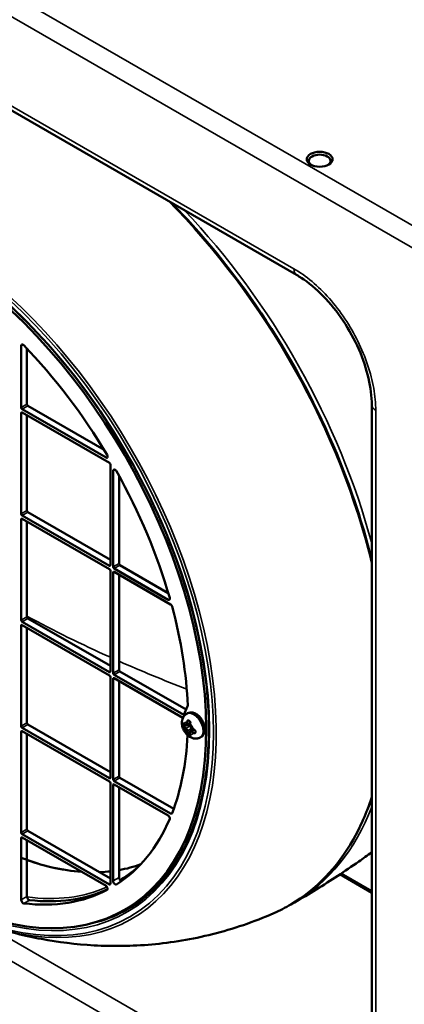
# Model space of a CAD drawing. Header units: millimetres. Extents: x 50 to 3176, y 50 to 2109.
# Tile 733 of 817: x 1836 to 1893, y 1666 to 1810. Entities that reach past the tile are written whole.
import ezdxf

# ---------------------------------------------------------------- set-up
doc = ezdxf.new("R2010")
doc.units = ezdxf.units.MM
doc.header["$LTSCALE"] = 10
doc.layers.add('Visible (ISO)', color=7, linetype='Continuous', lineweight=50)
doc.layers.add('Visible Narrow (ISO)', color=7, linetype='Continuous', lineweight=35)

msp = doc.modelspace()

# ---------------------------------------------------------------- linework, layer by layer
at = {"layer": 'Visible (ISO)'}
for p, q in [((1790.0528, 1822.8895), (1876.9445, 1772.7226)), ((1836.5352, 1753.2498), (1836.5352, 1762.3201)), ((1837.3837, 1753.7397), (1837.3837, 1761.918)), ((1887.9581, 1753.6466), (1887.9581, 1655.7622)), ((1836.5352, 1737.6547), (1836.5352, 1752.4333)), ((1848.9802, 1745.9013), (1836.6766, 1753.0048)), ((1836.6766, 1752.5149), (1849.4752, 1745.1256)), ((1848.7008, 1747.0425), (1837.5251, 1753.4947)), ((1837.3837, 1738.1446), (1837.3837, 1752.1067)), ((1849.6166, 1744.8807), (1849.6166, 1730.1021)), ((1850.0409, 1729.8572), (1850.0409, 1743.962)), ((1850.8894, 1730.3471), (1850.8894, 1743.2516)), ((1849.6166, 1730.9186), (1837.5251, 1737.8996)), ((1836.5352, 1722.0596), (1836.5352, 1736.8382)), ((1849.4752, 1730.0205), (1836.6766, 1737.4097)), ((1836.6766, 1736.9199), (1849.4752, 1729.5306)), ((1837.3837, 1722.5495), (1837.3837, 1736.5116)), ((1849.6166, 1729.2856), (1849.6166, 1714.507)), ((1850.0409, 1714.2621), (1850.0409, 1729.0407)), ((1858.0905, 1725.0464), (1850.1823, 1729.6122)), ((1850.1823, 1729.1223), (1858.4398, 1724.3549)), ((1858.1135, 1726.013), (1851.0309, 1730.1021)), ((1850.8894, 1714.752), (1850.8894, 1728.7141)), ((1849.4752, 1714.4254), (1836.6766, 1721.8147)), ((1849.6166, 1715.3235), (1837.5251, 1722.3046)), ((1836.5352, 1706.4645), (1836.5352, 1721.2431)), ((1836.6766, 1721.3248), (1849.4752, 1713.9355)), ((1837.3837, 1706.9544), (1837.3837, 1720.9165)), ((1849.6166, 1713.6905), (1849.6166, 1698.9119)), ((1850.0409, 1698.667), (1850.0409, 1713.4456)), ((1860.4002, 1708.1178), (1850.1823, 1714.0171)), ((1850.1823, 1713.5272), (1860.2669, 1707.7049)), ((1851.0309, 1714.507), (1860.7335, 1708.9052)), ((1850.8894, 1699.1569), (1850.8894, 1713.119)), ((1860.4002, 1708.1178), (1860.9489, 1709.4139)), ((1860.9557, 1708.3803), (1860.8142, 1708.2986)), ((1849.4752, 1698.8303), (1836.6766, 1706.2196)), ((1849.6166, 1699.7284), (1837.5251, 1706.7095)), ((1860.294, 1706.6687), (1860.294, 1706.832)), ((1860.4551, 1706.8037), (1860.6932, 1706.6662)), ((1861.3475, 1706.9305), (1860.8682, 1706.6538)), ((1861.0077, 1707.3117), (1861.0077, 1707.3117)), ((1861.34, 1706.8007), (1861.34, 1706.5258)), ((1861.896, 1705.9804), (1861.4167, 1705.7037)), ((1861.5417, 1706.1763), (1861.7799, 1706.0388)), ((1836.5352, 1690.8694), (1836.5352, 1705.648)), ((1836.6766, 1705.7297), (1849.4752, 1698.3404)), ((1837.3837, 1691.3593), (1837.3837, 1705.3214)), ((1861.2839, 1705.1173), (1861.1425, 1705.199)), ((1861.34, 1705.546), (1861.34, 1705.271)), ((1862.0562, 1705.4956), (1862.0562, 1705.4956)), ((1862.9557, 1704.9162), (1862.8142, 1704.8345)), ((1858.916, 1694.3594), (1851.0309, 1698.9119)), ((1849.6166, 1698.0954), (1849.6166, 1683.3169)), ((1850.0409, 1683.7457), (1850.0409, 1697.8505)), ((1858.4398, 1693.6546), (1850.1823, 1698.422)), ((1850.1823, 1697.9321), (1858.0897, 1693.3668)), ((1850.8894, 1684.2356), (1850.8894, 1697.5239)), ((1836.5352, 1680.9826), (1836.5352, 1690.0529)), ((1849.4752, 1683.2352), (1836.6766, 1690.6245)), ((1836.6766, 1690.1346), (1848.9802, 1683.0311)), ((1849.6166, 1684.1333), (1837.5251, 1691.1144)), ((1837.3837, 1681.4725), (1837.3837, 1689.7263)), ((1887.9581, 1682.0283), (1883.2871, 1684.7251)), ((1883.4861, 1684.8568), (1887.9581, 1682.2749)), ((1852.5658, 1680.005), (1851.7173, 1679.5151))]:
    msp.add_line(p, q, dxfattribs=at)
msp.add_ellipse((1880.3192, 1789.7145), major_axis=(-1.9, 0), ratio=0.57735027, dxfattribs=at)
for centre, major_axis, ratio, start_param, end_param in [((1880.3192, 1789.4696), (1.6, 0), 0.57735027, 5.58762521, 10.12033805), ((1822.8173, 1729.5714), (-28.9, 50.0563), 0.57735027, 2.36974861, 7.05502935), ((1836.818, 1762.1568), (-0.2, 0.3464), 0.57735027, 5.11942066, 7.06858347), ((1822.8173, 1729.5714), (-27, 46.7654), 0.57735027, 4.73677439, 5.11942066), ((1837.5251, 1753.658), (-0.1, 0.1732), 0.57735027, 0.78539816, 2.35619449), ((1836.6766, 1753.1681), (0.1, -0.1732), 0.57735027, 3.92699082, 5.49778714), ((1836.6766, 1752.3516), (-0.1, 0.1732), 0.57735027, 5.49778714, 7.06858347), ((1848.9802, 1746.1871), (0.175, -0.3031), 0.57735027, 5.49778714, 7.87836704), ((1849.4752, 1744.9623), (-0.1, 0.1732), 0.57735027, 3.92699082, 5.49778714), ((1850.3237, 1743.7987), (-0.2, 0.3464), 0.57735027, 4.68566862, 7.06858347), ((1822.8173, 1729.5714), (-27, 46.7654), 0.57735027, 4.3039802, 4.68566862), ((1837.5251, 1738.0629), (-0.1, 0.1732), 0.57735027, 0.78539816, 2.35619449), ((1836.6766, 1737.573), (0.1, -0.1732), 0.57735027, 3.92699082, 5.49778714), ((1836.6766, 1736.7566), (-0.1, 0.1732), 0.57735027, 5.49778714, 7.06858347), ((1849.4752, 1730.1838), (0.1, -0.1732), 0.57735027, 5.49778714, 7.06858347), ((1849.4752, 1729.3673), (-0.1, 0.1732), 0.57735027, 3.92699082, 5.49778714), ((1850.1823, 1729.7755), (0.1, -0.1732), 0.57735027, 3.92699082, 5.49778714), ((1850.1823, 1728.959), (-0.1, 0.1732), 0.57735027, 5.49778714, 7.06858347), ((1851.0309, 1730.2654), (-0.1, 0.1732), 0.57735027, 0.78539816, 2.35619449), ((1858.0895, 1725.3328), (0.175, -0.3031), 0.57735027, 5.50170512, 7.44494522), ((1858.4398, 1724.0691), (-0.175, 0.3031), 0.57735027, 4.27805323, 5.49778714), ((1822.8173, 1729.5714), (-27, 46.7654), 0.57735027, 3.97141942, 4.27805323), ((1836.6766, 1721.978), (0.1, -0.1732), 0.57735027, 3.92699082, 5.49778714), ((1837.5251, 1722.4679), (-0.1, 0.1732), 0.57735027, 0.78539816, 2.35619449), ((1836.6766, 1721.1615), (-0.1, 0.1732), 0.57735027, 5.49778714, 7.06858347), ((1851.0309, 1714.6703), (-0.1, 0.1732), 0.57735027, 0.78539816, 2.35619449), ((1849.4752, 1714.5887), (0.1, -0.1732), 0.57735027, 5.49778714, 7.06858347), ((1849.4752, 1713.7722), (-0.1, 0.1732), 0.57735027, 3.92699082, 5.49778714), ((1850.1823, 1714.1804), (0.1, -0.1732), 0.57735027, 3.92699082, 5.49778714), ((1850.1823, 1713.3639), (-0.1, 0.1732), 0.57735027, 5.49778714, 7.06858347), ((1860.7515, 1709.6175), (-0.15, 0.2598), 0.57735027, 3.55267841, 3.97141942), ((1836.6766, 1706.3829), (0.1, -0.1732), 0.57735027, 3.92699082, 5.49778714), ((1837.5251, 1706.8728), (-0.1, 0.1732), 0.57735027, 0.78539816, 2.35619449), ((1860.4149, 1706.7384), (-0.0808, 0.184), 0.48907867, 0.32560098, 0.83930741), ((1860.4149, 1706.5752), (-0.0808, 0.184), 0.48911302, 0.83936437, 2.41011812), ((1860.3736, 1706.9188), (-0.0311, -0.0392), 0.65986864, 0.00013118, 0.00056232), ((1861.122, 1707.1467), (-0.0741, 0.1871), 0.65300966, 0.22462702, 0.88128687), ((1861.3989, 1706.9392), (-0.0496, 0.0063), 0.48088137, 6.2831531, 6.28355415), ((1861.9292, 1706.0206), (-0.0194, -0.0461), 0.48087226, 6.28282713, 6.28320919), ((1836.6766, 1705.5664), (-0.1, 0.1732), 0.57735027, 5.49778714, 7.06858347), ((1822.8173, 1729.5714), (-27, 46.7654), 0.57735027, 3.5759284, 3.87247848), ((1861.122, 1705.3504), (0.1189, -0.1619), 0.48910475, 3.87306763, 5.44382085), ((1861.2634, 1705.2688), (-0.119, 0.1619), 0.48908079, 2.30228334, 2.8159929), ((1861.3989, 1705.1429), (-0.0495, -0.0073), 0.65986357, 6.28258155, 6.28301842), ((1861.9705, 1705.677), (-0.1249, 0.1578), 0.65300781, 2.26030886, 2.91696925), ((1849.4752, 1698.9936), (0.1, -0.1732), 0.57735027, 5.49778714, 7.06858347), ((1851.0309, 1699.0752), (-0.1, 0.1732), 0.57735027, 0.78539816, 2.35619449), ((1849.4752, 1698.1771), (-0.1, 0.1732), 0.57735027, 3.92699082, 5.49778714), ((1850.1823, 1698.5853), (0.1, -0.1732), 0.57735027, 3.92699082, 5.49778714), ((1850.1823, 1697.7688), (-0.1, 0.1732), 0.57735027, 5.49778714, 7.06858347), ((1858.0895, 1693.0811), (-0.175, 0.3031), 0.57735027, 3.55391303, 5.49700369), ((1858.4398, 1693.9404), (0.175, -0.3031), 0.57735027, 5.49778714, 6.71752105), ((1822.8173, 1729.5714), (27, -46.7654), 0.57735027, 0.02672036, 0.40843006), ((1836.6766, 1690.7878), (0.1, -0.1732), 0.57735027, 3.92699082, 5.49778714), ((1836.6766, 1689.9713), (-0.1, 0.1732), 0.57735027, 5.49778714, 7.06858347), ((1837.5251, 1691.2777), (-0.1, 0.1732), 0.57735027, 0.78539816, 2.35619449), ((1851.1723, 1684.0723), (-0.2, 0.3464), 0.57735027, 0.78539816, 2.58772063), ((1848.9802, 1682.7453), (0.175, -0.3031), 0.57735027, 6.2587999, 8.6393798), ((1849.4752, 1683.3985), (0.1, -0.1732), 0.57735027, 5.49778714, 7.06858347), ((1850.3237, 1683.5824), (0.2, -0.3464), 0.57735027, 3.92699082, 6.30990567), ((1823.6658, 1730.0613), (28.9, -50.0563), 0.57735027, 0, 0.15176837), ((1822.8173, 1729.5714), (27, -46.7654), 0.57735027, 5.87615363, 6.2587999), ((1837.6665, 1681.3092), (-0.2, 0.3464), 0.57735027, 0.78539816, 2.73456097), ((1823.6658, 1730.0613), (27, -46.7654), 0.57735027, 5.87615363, 6.23106572), ((1836.818, 1680.8193), (0.2, -0.3464), 0.57735027, 3.92699082, 5.87615363), ((1823.6658, 1730.0613), (28.9646, -50.1682), 0.57735027, 6.19233669, 6.31150031)]:
    msp.add_ellipse(centre, major_axis=major_axis, ratio=ratio, start_param=start_param, end_param=end_param, dxfattribs=at)
for points, knots in [([(1853.1973, 1680.223), (1856.1719, 1682.205), (1858.6275, 1685.0495), (1862.2331, 1692.1664), (1863.3918, 1696.425), (1864.3023, 1705.9236), (1864.0598, 1711.1571), (1862.1999, 1722.0811), (1860.5828, 1727.7696), (1856.1347, 1739.0266), (1853.304, 1744.5931), (1846.7155, 1755.0373), (1842.9588, 1759.9132), (1834.9024, 1768.4785), (1830.6042, 1772.1667), (1821.9067, 1777.983), (1817.5089, 1780.1106), (1809.0595, 1782.5997), (1805.0108, 1782.959), (1799.1755, 1782.1072), (1797.1404, 1781.4807), (1795.2703, 1780.5554)], [3.9640572, 3.9640572, 3.9640572, 3.9640572, 4.28736126, 4.28736126, 4.60789044, 4.60789044, 4.92706888, 4.92706888, 5.2462512, 5.2462512, 5.56557631, 5.56557631, 5.88493828, 5.88493828, 6.20421128, 6.20421128, 6.52333902, 6.52333902, 6.84280118, 6.84280118, 7.03151709, 7.03151709, 7.03151709, 7.03151709]), ([(1858.5, 1783.3715), (1859.5865, 1782.2764), (1860.6585, 1781.1451), (1866.4716, 1774.7269), (1870.8766, 1768.7904), (1878.5366, 1756.1512), (1881.7905, 1749.4509), (1885.785, 1738.7353), (1887.01, 1734.7496), (1887.9581, 1730.8193)], [6.640096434, 6.640096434, 6.640096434, 6.640096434, 6.711169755, 6.711169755, 7.031770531, 7.031770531, 7.352305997, 7.352305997, 7.541020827, 7.541020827, 7.541020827, 7.541020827]), ([(1887.9581, 1753.6466), (1887.958, 1754.8522), (1887.7977, 1756.197), (1887.1624, 1758.9553), (1886.679, 1760.4031), (1885.4347, 1763.246), (1884.6525, 1764.6747), (1882.8899, 1767.3159), (1881.8857, 1768.56), (1879.7992, 1770.694), (1878.6903, 1771.6119), (1877.3861, 1772.4596), (1877.1646, 1772.5955), (1876.9445, 1772.7226)], [0, 0, 0, 0, 0.46508639, 0.46508639, 0.93229073, 0.93229073, 1.40920521, 1.40920521, 1.88950421, 1.88950421, 2.36753613, 2.36753613, 2.46556322, 2.46556322, 2.46556322, 2.46556322]), ([(1862.8142, 1704.8345), (1862.6836, 1704.7591), (1862.5402, 1704.707), (1862.2459, 1704.6497), (1862.0961, 1704.6476), (1861.7877, 1704.6841), (1861.6342, 1704.7311), (1861.3124, 1704.8725), (1861.1541, 1704.9776), (1860.8441, 1705.2384), (1860.6995, 1705.401), (1860.4509, 1705.756), (1860.3476, 1705.9487), (1860.1899, 1706.3559), (1860.1352, 1706.5703), (1860.0959, 1707.013), (1860.1071, 1707.2424), (1860.2324, 1707.6548), (1860.3195, 1707.8341), (1860.5521, 1708.1125), (1860.6753, 1708.2184), (1860.8142, 1708.2986)], [2.35619449, 2.35619449, 2.35619449, 2.35619449, 2.55215367, 2.55215367, 2.76334073, 2.76334073, 3.02270981, 3.02270981, 3.36642515, 3.36642515, 3.77658181, 3.77658181, 4.19004561, 4.19004561, 4.60472859, 4.60472859, 5.00242131, 5.00242131, 5.28940767, 5.28940767, 5.49778714, 5.49778714, 5.49778714, 5.49778714]), ([(1862.9557, 1704.9162), (1863.0665, 1704.9802), (1863.1633, 1705.0674), (1863.3241, 1705.2789), (1863.3845, 1705.4052), (1863.4726, 1705.6998), (1863.4911, 1705.8717), (1863.481, 1706.2437), (1863.4466, 1706.4453), (1863.3298, 1706.8457), (1863.2472, 1707.0443), (1863.0438, 1707.4204), (1862.9234, 1707.5979), (1862.6531, 1707.9183), (1862.5032, 1708.061), (1862.1816, 1708.2968), (1862.0095, 1708.3897), (1861.6616, 1708.5005), (1861.4854, 1708.5229), (1861.1873, 1708.4835), (1861.0651, 1708.4435), (1860.9557, 1708.3803)], [3.92699082, 3.92699082, 3.92699082, 3.92699082, 4.16452921, 4.16452921, 4.42606517, 4.42606517, 4.74437789, 4.74437789, 5.09752434, 5.09752434, 5.44971236, 5.44971236, 5.79841424, 5.79841424, 6.14917852, 6.14917852, 6.50386523, 6.50386523, 6.83410162, 6.83410162, 7.06858347, 7.06858347, 7.06858347, 7.06858347]), ([(1860.3425, 1706.8796), (1860.3316, 1706.8883), (1860.3214, 1706.8947), (1860.3067, 1706.9016), (1860.3018, 1706.9027), (1860.2992, 1706.9029), (1860.299, 1706.9028), (1860.299, 1706.9028)], [0, 0, 0, 0, 0.0061114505, 0.0061114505, 0.0116808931, 0.0116808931, 0.0137778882, 0.0137778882, 0.0137778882, 0.0137778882]), ([(1860.4551, 1706.8036), (1860.447, 1706.8083), (1860.439, 1706.8131), (1860.4232, 1706.8228), (1860.4155, 1706.8277), (1860.4002, 1706.8377), (1860.3927, 1706.8427), (1860.3779, 1706.853), (1860.3707, 1706.8582), (1860.3564, 1706.8688), (1860.3494, 1706.8741), (1860.3426, 1706.8795)], [1.570412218, 1.570412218, 1.570412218, 1.570412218, 1.601443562, 1.601443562, 1.632474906, 1.632474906, 1.663506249, 1.663506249, 1.694537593, 1.694537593, 1.725568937, 1.725568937, 1.725568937, 1.725568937]), ([(1860.6932, 1706.6662), (1860.7044, 1706.6597), (1860.7159, 1706.6541), (1860.7392, 1706.6449), (1860.751, 1706.6413), (1860.7749, 1706.6365), (1860.787, 1706.6353), (1860.8111, 1706.6355), (1860.8231, 1706.637), (1860.8465, 1706.6432), (1860.8577, 1706.6477), (1860.8682, 1706.6538)], [3.141592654, 3.141592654, 3.141592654, 3.141592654, 3.298672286, 3.298672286, 3.455751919, 3.455751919, 3.612831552, 3.612831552, 3.769911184, 3.769911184, 3.926990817, 3.926990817, 3.926990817, 3.926990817]), ([(1861.094, 1707.3071), (1861.0817, 1707.3146), (1861.0695, 1707.3191), (1861.0461, 1707.3229), (1861.0348, 1707.3221), (1861.0184, 1707.3171), (1861.013, 1707.3147), (1861.0077, 1707.3117)], [0, 0, 0, 0, 0.0062162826, 0.0062162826, 0.0127983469, 0.0127983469, 0.0162076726, 0.0162076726, 0.0162076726, 0.0162076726]), ([(1861.1647, 1707.265), (1861.1599, 1707.2678), (1861.1552, 1707.2705), (1861.1456, 1707.2761), (1861.1409, 1707.2789), (1861.1314, 1707.2845), (1861.1267, 1707.2873), (1861.1173, 1707.2929), (1861.1126, 1707.2957), (1861.1033, 1707.3014), (1861.0986, 1707.3042), (1861.0939, 1707.3071)], [1.570767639, 1.570767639, 1.570767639, 1.570767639, 1.5766791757, 1.5766791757, 1.5825907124, 1.5825907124, 1.5885022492, 1.5885022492, 1.5944137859, 1.5944137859, 1.6003253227, 1.6003253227, 1.6003253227, 1.6003253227]), ([(1861.2376, 1707.2242), (1861.2327, 1707.2268), (1861.2278, 1707.2295), (1861.218, 1707.2349), (1861.2131, 1707.2376), (1861.2033, 1707.2431), (1861.1985, 1707.2458), (1861.1888, 1707.2512), (1861.184, 1707.254), (1861.1743, 1707.2595), (1861.1695, 1707.2622), (1861.1647, 1707.265)], [1.5412164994, 1.5412164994, 1.5412164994, 1.5412164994, 1.5471483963, 1.5471483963, 1.5530802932, 1.5530802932, 1.5590121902, 1.5590121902, 1.5649440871, 1.5649440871, 1.5708759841, 1.5708759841, 1.5708759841, 1.5708759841]), ([(1861.3493, 1706.9454), (1861.3515, 1706.9632), (1861.3522, 1706.983), (1861.3497, 1707.0239), (1861.3465, 1707.0455), (1861.3361, 1707.0885), (1861.3286, 1707.1103), (1861.3099, 1707.1495), (1861.2987, 1707.1675), (1861.2748, 1707.1966), (1861.262, 1707.2084), (1861.2453, 1707.2197), (1861.2414, 1707.2221), (1861.2376, 1707.2242)], [0, 0, 0, 0, 0.0064065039, 0.0064065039, 0.0129146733, 0.0129146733, 0.0196804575, 0.0196804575, 0.0262173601, 0.0262173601, 0.032279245, 0.032279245, 0.0340772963, 0.0340772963, 0.0340772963, 0.0340772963]), ([(1861.34, 1706.8007), (1861.34, 1706.8101), (1861.3401, 1706.8195), (1861.3406, 1706.8385), (1861.341, 1706.848), (1861.342, 1706.8672), (1861.3426, 1706.8769), (1861.3441, 1706.8963), (1861.3449, 1706.9061), (1861.3469, 1706.9257), (1861.348, 1706.9355), (1861.3493, 1706.9454)], [4.712014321, 4.712014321, 4.712014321, 4.712014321, 4.74303531, 4.74303531, 4.774065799, 4.774065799, 4.805096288, 4.805096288, 4.836126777, 4.836126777, 4.867157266, 4.867157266, 4.867157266, 4.867157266]), ([(1861.34, 1706.5258), (1861.34, 1706.4999), (1861.3435, 1706.473), (1861.3566, 1706.4189), (1861.3662, 1706.3917), (1861.3905, 1706.339), (1861.4052, 1706.3134), (1861.4387, 1706.266), (1861.4575, 1706.2441), (1861.4978, 1706.2057), (1861.5193, 1706.1892), (1861.5417, 1706.1763)], [1.57079633, 1.57079633, 1.57079633, 1.57079633, 1.88495559, 1.88495559, 2.19911486, 2.19911486, 2.51327412, 2.51327412, 2.82743339, 2.82743339, 3.14159265, 3.14159265, 3.14159265, 3.14159265]), ([(1861.9098, 1705.9745), (1861.9006, 1705.9784), (1861.8916, 1705.9823), (1861.8736, 1705.9904), (1861.8647, 1705.9946), (1861.8471, 1706.003), (1861.8385, 1706.0073), (1861.8213, 1706.016), (1861.8129, 1706.0204), (1861.7962, 1706.0295), (1861.788, 1706.0341), (1861.7799, 1706.0388)], [1.41603837, 1.41603837, 1.41603837, 1.41603837, 1.447064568, 1.447064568, 1.478090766, 1.478090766, 1.509116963, 1.509116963, 1.540143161, 1.540143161, 1.571159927, 1.571159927, 1.571159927, 1.571159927]), ([(1862.0954, 1705.7384), (1862.0958, 1705.7536), (1862.0935, 1705.7705), (1862.0836, 1705.804), (1862.0761, 1705.821), (1862.0571, 1705.8537), (1862.0454, 1705.8698), (1862.0184, 1705.9006), (1862.0027, 1705.9155), (1861.9691, 1705.9421), (1861.9508, 1705.9541), (1861.9252, 1705.9676), (1861.9174, 1705.9713), (1861.9098, 1705.9745)], [0, 0, 0, 0, 0.006211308, 0.006211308, 0.0121212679, 0.0121212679, 0.0180658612, 0.0180658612, 0.0244246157, 0.0244246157, 0.0311373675, 0.0311373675, 0.0340889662, 0.0340889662, 0.0340889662, 0.0340889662]), ([(1861.4167, 1705.7037), (1861.4063, 1705.6977), (1861.3966, 1705.6902), (1861.3797, 1705.673), (1861.3724, 1705.6634), (1861.3601, 1705.6426), (1861.3551, 1705.6315), (1861.3473, 1705.6084), (1861.3445, 1705.5964), (1861.3408, 1705.5716), (1861.34, 1705.5589), (1861.34, 1705.546)], [0.785398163, 0.785398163, 0.785398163, 0.785398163, 0.942477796, 0.942477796, 1.099557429, 1.099557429, 1.256637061, 1.256637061, 1.413716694, 1.413716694, 1.570796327, 1.570796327, 1.570796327, 1.570796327]), ([(1861.3494, 1705.1356), (1861.3482, 1705.1442), (1861.347, 1705.153), (1861.345, 1705.1706), (1861.3441, 1705.1795), (1861.3426, 1705.1974), (1861.342, 1705.2065), (1861.341, 1705.2247), (1861.3406, 1705.2338), (1861.3401, 1705.2523), (1861.34, 1705.2616), (1861.34, 1705.271)], [4.557626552, 4.557626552, 4.557626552, 4.557626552, 4.588653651, 4.588653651, 4.61968075, 4.61968075, 4.650707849, 4.650707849, 4.681734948, 4.681734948, 4.712762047, 4.712762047, 4.712762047, 4.712762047]), ([(1861.3478, 1705.0862), (1861.3478, 1705.0862), (1861.3485, 1705.0873), (1861.3501, 1705.0927), (1861.3509, 1705.0966), (1861.3518, 1705.1089), (1861.3516, 1705.1185), (1861.35, 1705.1315), (1861.3497, 1705.1335), (1861.3494, 1705.1356)], [0.0041041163, 0.0041041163, 0.0041041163, 0.0041041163, 0.0082750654, 0.0082750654, 0.0118929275, 0.0118929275, 0.0169910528, 0.0169910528, 0.0178975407, 0.0178975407, 0.0178975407, 0.0178975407]), ([(1862.0562, 1705.4956), (1862.0699, 1705.5035), (1862.0803, 1705.5145), (1862.0926, 1705.5407), (1862.0958, 1705.5555), (1862.0954, 1705.5726)], [0, 0, 0, 0, 0.0088144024, 0.0088144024, 0.0161753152, 0.0161753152, 0.0161753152, 0.0161753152]), ([(1862.0954, 1705.5726), (1862.0951, 1705.5835), (1862.0949, 1705.5944), (1862.0945, 1705.6163), (1862.0944, 1705.6273), (1862.0943, 1705.6494), (1862.0943, 1705.6604), (1862.0944, 1705.6826), (1862.0945, 1705.6937), (1862.0949, 1705.716), (1862.0951, 1705.7272), (1862.0954, 1705.7384)], [4.6828645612, 4.6828645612, 4.6828645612, 4.6828645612, 4.6946742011, 4.6946742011, 4.7064838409, 4.7064838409, 4.7182934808, 4.7182934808, 4.7301031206, 4.7301031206, 4.7419127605, 4.7419127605, 4.7419127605, 4.7419127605]), ([(1887.9581, 1695.9782), (1887.2134, 1693.7468), (1886.2975, 1691.6753), (1882.8899, 1685.7056), (1879.7968, 1682.4849), (1875.2927, 1679.823), (1874.4586, 1679.3956), (1873.5983, 1679.018)], [8.166472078, 8.166472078, 8.166472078, 8.166472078, 8.314226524, 8.314226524, 8.633507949, 8.633507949, 8.70306501, 8.70306501, 8.70306501, 8.70306501]), ([(1887.9581, 1687.9517), (1887.3268, 1687.4962), (1886.6907, 1687.0452), (1885.0343, 1685.8922), (1884.0071, 1685.1974), (1881.9313, 1683.8339), (1880.8828, 1683.1651), (1878.7663, 1681.8553), (1877.6984, 1681.2142), (1876.622, 1680.5876)], [8.5806447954, 8.5806447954, 8.5806447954, 8.5806447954, 8.5904940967, 8.5904940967, 8.6061046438, 8.6061046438, 8.6217151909, 8.6217151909, 8.637325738, 8.637325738, 8.637325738, 8.637325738]), ([(1832.5355, 1676.967), (1834.7296, 1676.2836), (1837.0496, 1675.6924), (1841.9531, 1674.7716), (1844.5373, 1674.4423), (1849.9491, 1674.142), (1852.7774, 1674.1718), (1858.6032, 1674.6918), (1861.6007, 1675.1831), (1867.6254, 1676.6989), (1870.6513, 1677.7246), (1873.5983, 1679.018)], [3.367896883, 3.367896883, 3.367896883, 3.367896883, 3.46697904, 3.46697904, 3.566061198, 3.566061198, 3.665143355, 3.665143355, 3.764225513, 3.764225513, 3.86330767, 3.86330767, 3.86330767, 3.86330767])]:
    msp.add_open_spline(points, degree=3, knots=knots, dxfattribs=at)
for points in [[(1845.4291, 1685.0814), (1842.5952, 1685.2807), (1839.5999, 1685.9765), (1836.5352, 1687.1511)], [(1854.0747, 1686.201), (1853.0557, 1685.8279), (1851.9921, 1685.5421), (1850.8894, 1685.3454)], [(1851.2077, 1683.9823), (1852.203, 1684.6003), (1853.1392, 1685.3185), (1854.0105, 1686.1328)], [(1849.6166, 1685.1599), (1849.1009, 1685.1011), (1848.5776, 1685.061), (1848.0472, 1685.0395)], [(1875.9225, 1680.1963), (1876.1585, 1680.3231), (1876.3922, 1680.4538), (1876.6237, 1680.5886)]]:
    msp.add_open_spline(points, degree=3, dxfattribs=at)
at = {"layer": 'Visible Narrow (ISO)'}
for p, q in [((1778.2837, 1846.7468), (2025.7711, 1703.8599)), ((2024.3569, 1701.4104), (1776.8695, 1844.2973)), ((1789.6386, 1823.8051), (1876.5304, 1773.6381)), ((1836.818, 1762.4834), (1836.5352, 1762.3201)), ((1836.5352, 1753.2498), (1837.3837, 1753.7397)), ((1836.6766, 1752.5149), (1836.5352, 1752.4333)), ((1837.5251, 1753.4947), (1836.6766, 1753.0048)), ((1888.5438, 1752.8302), (1888.5438, 1654.9457)), ((1848.9802, 1745.9013), (1849.2277, 1746.0442)), ((1850.3237, 1744.1253), (1850.0409, 1743.962)), ((1836.5352, 1737.6547), (1837.3837, 1738.1446)), ((1837.5251, 1737.8996), (1836.6766, 1737.4097)), ((1836.6766, 1736.9199), (1836.5352, 1736.8382)), ((1849.4752, 1730.0205), (1849.6166, 1730.1021)), ((1850.0409, 1729.8572), (1850.8894, 1730.3471)), ((1850.1823, 1729.1223), (1850.0409, 1729.0407)), ((1851.0309, 1730.1021), (1850.1823, 1729.6122)), ((1858.337, 1725.189), (1858.0905, 1725.0464)), ((1836.5352, 1722.0596), (1837.3837, 1722.5495)), ((1837.5251, 1722.3046), (1836.6766, 1721.8147)), ((1836.6766, 1721.3248), (1836.5352, 1721.2431)), ((1850.0409, 1714.2621), (1850.8894, 1714.752)), ((1849.4752, 1714.4254), (1849.6166, 1714.507)), ((1850.1823, 1713.5272), (1850.0409, 1713.4456)), ((1851.0309, 1714.507), (1850.1823, 1714.0171)), ((1836.5352, 1706.4645), (1837.3837, 1706.9544)), ((1837.5251, 1706.7095), (1836.6766, 1706.2196)), ((1860.294, 1706.832), (1860.2715, 1706.819)), ((1860.2715, 1706.6557), (1860.294, 1706.6687)), ((1860.3728, 1706.8567), (1860.294, 1706.832)), ((1860.294, 1706.6687), (1860.55, 1706.7489)), ((1860.4149, 1706.4119), (1860.3736, 1706.388)), ((1860.4149, 1706.4119), (1861.34, 1706.7018)), ((1860.4447, 1706.8265), (1860.6829, 1706.6891)), ((1860.6829, 1706.1175), (1860.4447, 1706.255)), ((1860.4801, 1706.3162), (1860.7182, 1706.1788)), ((1860.7182, 1706.1788), (1861.34, 1706.5377)), ((1860.8596, 1706.7911), (1860.8596, 1707.0661)), ((1860.9303, 1707.0661), (1860.9304, 1706.7911)), ((1860.9304, 1706.7911), (1861.348, 1707.0323)), ((1861.5521, 1706.1703), (1860.9304, 1705.8113)), ((1860.9806, 1707.2284), (1860.9393, 1707.2045)), ((1860.9806, 1707.2284), (1861.1565, 1707.2698)), ((1861.6942, 1706.0883), (1860.9806, 1705.4321)), ((1861.3546, 1706.7803), (1861.3546, 1706.5054)), ((1861.3639, 1707.0415), (1861.364, 1707.0415)), ((1861.5314, 1706.1992), (1861.7695, 1706.0617)), ((1861.9844, 1705.93), (1861.5667, 1705.6889)), ((1836.6766, 1705.7297), (1836.5352, 1705.648)), ((1860.8596, 1705.5364), (1860.8596, 1705.8113)), ((1860.9304, 1705.8113), (1860.9303, 1705.5364)), ((1860.9393, 1705.4082), (1860.9806, 1705.4321)), ((1861.1425, 1705.199), (1861.1201, 1705.186)), ((1861.34, 1705.3805), (1861.1425, 1705.199)), ((1861.2615, 1705.1044), (1861.2839, 1705.1173)), ((1861.2839, 1705.1173), (1861.3448, 1705.1733)), ((1861.3546, 1705.5256), (1861.3546, 1705.2506)), ((1861.7695, 1705.4901), (1861.5314, 1705.6276)), ((1861.5667, 1705.6889), (1861.8049, 1705.5514)), ((1861.9292, 1705.4899), (1861.9705, 1705.5137)), ((1862.0943, 1705.6454), (1861.9705, 1705.5137)), ((1849.4752, 1698.8303), (1849.6166, 1698.9119)), ((1850.0409, 1698.667), (1850.8894, 1699.1569)), ((1851.0309, 1698.9119), (1850.1823, 1698.422)), ((1876.5304, 1648.0097), (1789.6386, 1698.1767)), ((1850.1823, 1697.9321), (1850.0409, 1697.8505)), ((1858.4398, 1693.6546), (1858.7123, 1693.812)), ((1836.5352, 1690.8694), (1837.3837, 1691.3593)), ((1836.6766, 1690.1346), (1836.5352, 1690.0529)), ((1837.5251, 1691.1144), (1836.6766, 1690.6245)), ((1850.0409, 1683.7457), (1850.8894, 1684.2356)), ((1849.4752, 1683.2352), (1849.6166, 1683.3169)), ((1836.5352, 1680.9826), (1837.3837, 1681.4725)), ((1849.1595, 1682.4447), (1849.1509, 1682.4398)), ((1836.9225, 1680.4555), (1837.771, 1680.9454)), ((1831.1119, 1677.4401), (1877.8952, 1650.4297))]:
    msp.add_line(p, q, dxfattribs=at)
msp.add_ellipse((1822.9587, 1729.653), major_axis=(-29.5357, 51.1574), ratio=0.57735027, dxfattribs=at)
for centre, major_axis, ratio, start_param, end_param in [((1822.9587, 1729.653), (29.1332, -50.4601), 0.57735027, 5.50252933, 10.20543394), ((1841.2183, 1740.1952), (34.6558, -60.0255), 0.57735027, 1.09100433, 2.00579931), ((1841.889, 1740.5824), (-34.6618, 60.0361), 0.57735027, 4.27569814, 5.10905437), ((1823.0999, 1729.7345), (29.7356, -51.5036), 0.57735027, 5.72409137, 8.63939778), ((1877.9446, 1774.4546), (-1, -1.7321), 0.57735027, 5.49780634, 6.28315958), ((1889.9581, 1753.6466), (-2, 0), 0.57735027, 0.00003311, 0.78537904), ((1945.0136, 1800.218), (170.6291, -10.0135), 0.61387463, 4.06636424, 4.15554874), ((1945.0136, 1800.218), (170.6291, -10.0135), 0.61387463, 4.16451024, 4.23274029), ((1861.8142, 1706.5666), (-1, 1.7321), 0.57735027, 3.14159265, 6.28318531), ((1861.9557, 1706.6482), (1, -1.7321), 0.57735027, 0, 3.14159265), ((1862.2957, 1708.21), (-1.4255, -2.9728), 0.52168334, 5.42494991, 5.48646913), ((1860.2362, 1706.8394), (-0.05, 0.0013), 0.56005521, 0.41933913, 0.7997273), ((1860.2362, 1706.6761), (-0.05, -0.0013), 0.59414158, 0.38980112, 0.7701903), ((1860.2362, 1706.8394), (0.05, -0.0013), 0.5599942, 3.94133709, 5.51214915), ((1860.2362, 1706.6761), (0.05, 0.0013), 0.59420061, 3.91170908, 5.4825915), ((1862.666, 1708.1198), (1.6939, 2.9338), 0.57735241, 2.32667237, 2.3857194), ((1860.3736, 1706.9188), (-0.0311, -0.0392), 0.65986864, 5.5396302, 6.28331647), ((1860.3736, 1706.3472), (-0.031, -0.0392), 0.65986793, 4.01799978, 5.63793553), ((1861.6512, 1707.3436), (-1.5209, -0.0967), 0.49365271, 0.49194427, 0.62390762), ((1861.2203, 1706.7261), (-1.0976, -0.0394), 0.58208228, 0.60905614, 0.76539371), ((1861.227, 1706.7477), (-1.0567, 0.0001), 0.57731598, 0.63070055, 0.78581615), ((1860.4801, 1706.847), (-0.025, -0.0433), 0.57735027, 5.49784536, 6.28318531), ((1860.4801, 1706.2754), (-0.025, -0.0433), 0.57735027, 3.92722036, 5.4977451), ((1861.1071, 1706.1583), (-0.5, 0.866), 0.57735027, 5.85535807, 6.71101286), ((1861.1071, 1706.1583), (-0.5, 0.866), 0.57735027, 1.14296935, 1.99862335), ((1860.6829, 1706.8932), (0.125, -0.2165), 0.57735027, 5.49778709, 7.06858355), ((1860.7182, 1706.7095), (-0.025, -0.0433), 0.57735027, 5.49778768, 6.28318531), ((1860.7182, 1706.1379), (0.025, 0.0433), 0.57735027, 0.78539017, 2.35619383), ((1860.6829, 1705.9134), (0.125, -0.2165), 0.57735027, 0.78539817, 2.35619453), ((1860.7182, 1705.9338), (0.15, -0.2598), 0.57735027, 0.78539816, 2.35619449), ((1861.9765, 1707.5299), (0.8866, 1.0186), 0.66690348, 2.36993002, 2.50151063), ((1860.895, 1707.0865), (-0.05, 0), 0.57735027, 0.78544646, 2.35595968), ((1860.895, 1706.8115), (0.05, 0), 0.57735027, 3.92699212, 5.49778981), ((1860.9039, 1707.2249), (-0.0496, 0.0063), 0.48085923, 0.80269488, 2.42269887), ((1860.7182, 1706.9136), (0.15, -0.2598), 0.57735027, 0, 0.78539816), ((1861.6775, 1707.4978), (0.5283, 0.9151), 0.57731272, 2.20143462, 2.35655029), ((1861.1201, 1707.3497), (-0.0261, -0.0426), 0.59414456, 5.13260997, 5.51299761), ((1861.1201, 1707.3497), (-0.0261, -0.0426), 0.59416417, 5.51299684, 6.28328255), ((1861.1897, 1707.3083), (-0.025, -0.0433), 0.57733369, 5.1205473, 6.28318531), ((1861.2615, 1707.2681), (0.0239, 0.0439), 0.5600223, 1.96145859, 2.34184172), ((1861.2615, 1707.2681), (-0.0239, -0.0439), 0.56001215, 5.48341242, 6.28316336), ((1861.39, 1706.8007), (-0.05, 0), 0.57735027, 0.00029806, 0.78534596), ((1861.39, 1706.5258), (-0.05, 0), 0.57735027, 0, 0.78539829), ((1861.3989, 1706.9392), (-0.0496, 0.0063), 0.48088137, 0.00036882, 0.90113874), ((1862.4083, 1707.2778), (0.8269, 1.057), 0.61789004, 2.32685235, 2.45861935), ((1861.1071, 1706.1583), (0.5, -0.866), 0.57735027, 1.14297, 1.99862373), ((1861.5314, 1706.4033), (-0.125, 0.2165), 0.57735027, 0.78539817, 2.35619453), ((1861.5667, 1706.2196), (-0.025, -0.0433), 0.57735027, 5.49778781, 6.28318531), ((1862.5467, 1706.4871), (1.0983, -0.0081), 0.55325282, 3.93031746, 4.08665724), ((1861.8049, 1706.0821), (-0.025, -0.0433), 0.57735027, 5.49782004, 6.28288935), ((1861.9292, 1706.0206), (-0.0194, -0.0461), 0.48087226, 5.38213425, 6.28282714), ((1861.9737, 1706.2904), (-0.9348, -1.2178), 0.4977991, 5.69414925, 5.82591779), ((1860.895, 1705.8317), (-0.05, 0), 0.57735027, 0.78539804, 2.35619384), ((1860.895, 1705.5568), (0.05, 0), 0.57735027, 3.92703954, 5.4976747), ((1860.9039, 1705.4287), (-0.0495, -0.0073), 0.65987428, 0.64535011, 2.26508452), ((1861.6774, 1705.9674), (0.5282, 0.915), 0.5773152, 2.35576398, 2.51090208), ((1861.1201, 1705.1452), (0.0261, 0.0426), 0.59419947, 0.80064524, 2.3714313), ((1861.1201, 1705.1452), (-0.0261, -0.0426), 0.59417329, 5.51301486, 5.89339799), ((1863.574, 1706.5213), (-3.3721, 0), 0.57734671, 0.75582159, 0.7854813), ((1861.1897, 1705.1038), (0.025, 0.0433), 0.5773671, 0.78540323, 2.73342334), ((1863.5825, 1706.5259), (-3.3838, 0), 0.5773483, 0.78537071, 0.81492832), ((1861.2615, 1705.0635), (0.0239, 0.0439), 0.55999379, 0.77103453, 2.3418928), ((1861.2615, 1705.0635), (0.0239, 0.0439), 0.56005243, 2.34185625, 2.72224389), ((1861.39, 1705.546), (-0.05, 0), 0.57735027, 0, 0.78539816), ((1861.39, 1705.271), (-0.05, 0), 0.57735027, 0, 0.78537121), ((1861.3989, 1705.1429), (-0.0495, -0.0073), 0.65986357, 6.28301834, 7.02695724), ((1861.5314, 1705.4235), (-0.125, 0.2165), 0.57735027, 5.49778709, 7.06858347), ((1861.1071, 1706.1583), (0.5, -0.866), 0.57735027, 5.85535913, 6.71101286), ((1862.1112, 1705.7093), (-0.5145, -0.9703), 0.57187404, 5.47626299, 5.63260202), ((1861.5667, 1705.4439), (-0.15, 0.2598), 0.57735027, 5.49778714, 6.28318531), ((1861.5667, 1705.648), (-0.025, -0.0433), 0.57735027, 3.92699147, 5.4977866), ((1861.8049, 1705.5106), (0.025, 0.0433), 0.57735027, 0.78551073, 2.35613624), ((1862.7243, 1706.2209), (1.3202, 0.2526), 0.66718696, 3.78540574, 3.91737002), ((1862.5522, 1705.9825), (-1.0565, 0.0001), 0.57731198, 0.78503152, 0.94016955), ((1861.9292, 1705.4491), (-0.0194, -0.0461), 0.48088442, 3.86058652, 5.48025267), ((1862.1454, 1705.7372), (-0.05, 0.0013), 0.56003251, 0.00007476, 0.799837), ((1862.1454, 1705.5739), (-0.05, -0.0013), 0.59416241, 6.28304942, 7.05332807), ((1862.1454, 1705.7372), (-0.05, 0.0013), 0.56005546, 0.79973401, 1.18012318), ((1862.1454, 1705.5738), (0.05, 0.0013), 0.59414206, 3.91178984, 4.292178), ((1864.6607, 1706.8446), (1.8818, 2.7071), 0.62810283, 2.37604243, 2.40680204), ((1864.6607, 1706.8446), (1.8818, 2.7071), 0.62810283, 2.40680204, 2.43756165), ((1841.2183, 1740.1952), (34.6558, -60.0255), 0.57735027, 6.21950216, 6.76297731), ((1841.889, 1740.5824), (34.6618, -60.0361), 0.57735027, 0.00210276, 0.43669084), ((1830.1214, 1733.7884), (26.7272, -46.2928), 0.57735027, 5.69112337, 5.91682015), ((1830.1214, 1733.7884), (26.7272, -46.2928), 0.57735027, 6.0794911, 6.18392448), ((1830.1214, 1733.7884), (26.7272, -46.2928), 0.57735027, 5.99312282, 6.03969895), ((1823.8724, 1730.1805), (26.8429, -46.4932), 0.57735027, 5.86179882, 6.22596504), ((1823.8724, 1730.1805), (26.8429, -46.4932), 0.57735027, 0.01177034, 0.0185173), ((1823.6658, 1730.0613), (26.9928, -46.7529), 0.57735027, 5.87417891, 6.23140433), ((1823.1597, 1729.7691), (28.9834, -50.2007), 0.57735027, 6.03150242, 6.32025169)]:
    msp.add_ellipse(centre, major_axis=major_axis, ratio=ratio, start_param=start_param, end_param=end_param, dxfattribs=at)
for points, knots in [([(1876.5304, 1773.6381), (1877.4415, 1773.112), (1879.2135, 1771.8572), (1881.7847, 1769.3396), (1884.0833, 1766.3446), (1886.0055, 1763.0147), (1887.4493, 1759.527), (1888.3434, 1756.0427), (1888.5437, 1753.8817), (1888.5438, 1752.8302)], [0.000006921, 0.000006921, 0.000006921, 0.000006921, 0.142857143, 0.285714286, 0.428571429, 0.571428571, 0.714285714, 0.857142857, 0.999993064, 0.999993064, 0.999993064, 0.999993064]), ([(1860.8673, 1707.2121), (1860.8693, 1707.2278), (1860.8725, 1707.2425), (1860.8777, 1707.259), (1860.8787, 1707.2618), (1860.8836, 1707.2752), (1860.8882, 1707.285), (1860.8962, 1707.2986), (1860.8989, 1707.3029), (1860.9072, 1707.3146), (1860.9132, 1707.3218), (1860.924, 1707.3327), (1860.9286, 1707.3368), (1860.9428, 1707.348), (1860.9527, 1707.3539), (1860.9654, 1707.3594), (1860.9679, 1707.3604), (1860.981, 1707.3651), (1860.9918, 1707.3675), (1861.0051, 1707.3685), (1861.0073, 1707.3686), (1861.0187, 1707.3688), (1861.028, 1707.3679), (1861.0414, 1707.3653), (1861.0457, 1707.3643), (1861.0606, 1707.36), (1861.0708, 1707.3556), (1861.0825, 1707.3489), (1861.0844, 1707.3477), (1861.0863, 1707.3465)], [0.000000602, 0.000000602, 0.000000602, 0.000000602, 0.117776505, 0.117776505, 0.142857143, 0.142857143, 0.239315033, 0.239315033, 0.285714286, 0.285714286, 0.370721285, 0.370721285, 0.428571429, 0.428571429, 0.543676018, 0.543676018, 0.571428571, 0.571428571, 0.69002258, 0.69002258, 0.714285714, 0.714285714, 0.811343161, 0.811343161, 0.857142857, 0.857142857, 0.976474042, 0.976474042, 1, 1, 1, 1]), ([(1860.1902, 1706.8292), (1860.1905, 1706.8415), (1860.1914, 1706.8531), (1860.193, 1706.864), (1860.1934, 1706.8661), (1860.1937, 1706.8683), (1860.1941, 1706.8704), (1860.1956, 1706.8787), (1860.1976, 1706.8866), (1860.1999, 1706.8938), (1860.2012, 1706.8976), (1860.2025, 1706.9012), (1860.204, 1706.9046), (1860.2072, 1706.9121), (1860.2109, 1706.9183), (1860.2152, 1706.9235), (1860.2164, 1706.925), (1860.2177, 1706.9264), (1860.219, 1706.9277), (1860.2241, 1706.9328), (1860.2299, 1706.9367), (1860.2365, 1706.9391), (1860.2375, 1706.9394), (1860.2385, 1706.9398), (1860.2396, 1706.9401), (1860.2448, 1706.9415), (1860.2504, 1706.9421), (1860.2564, 1706.9417), (1860.2595, 1706.9415), (1860.2627, 1706.9411), (1860.266, 1706.9405), (1860.2737, 1706.939), (1860.2818, 1706.9362), (1860.2905, 1706.9319), (1860.2926, 1706.9309), (1860.2948, 1706.9298), (1860.297, 1706.9286), (1860.3073, 1706.9229), (1860.3185, 1706.9152), (1860.3304, 1706.906), (1860.3314, 1706.9052), (1860.3323, 1706.9045), (1860.3332, 1706.9038)], [0, 0, 0, 0, 0.11912497, 0.11912497, 0.11912497, 0.14285714, 0.14285714, 0.14285714, 0.23600636, 0.23600636, 0.23600636, 0.28571429, 0.28571429, 0.28571429, 0.39685497, 0.39685497, 0.39685497, 0.42857143, 0.42857143, 0.42857143, 0.55247229, 0.55247229, 0.55247229, 0.57142857, 0.57142857, 0.57142857, 0.66567994, 0.66567994, 0.66567994, 0.71428571, 0.71428571, 0.71428571, 0.82888385, 0.82888385, 0.82888385, 0.85714286, 0.85714286, 0.85714286, 0.98973704, 0.98973704, 0.98973704, 1, 1, 1, 1]), ([(1860.3332, 1706.3282), (1860.322, 1706.3371), (1860.3115, 1706.3472), (1860.3003, 1706.3598), (1860.299, 1706.3614), (1860.2894, 1706.3727), (1860.2816, 1706.3833), (1860.2717, 1706.3985), (1860.2692, 1706.4024), (1860.2608, 1706.4163), (1860.255, 1706.4268), (1860.2462, 1706.4444), (1860.2429, 1706.4512), (1860.2333, 1706.4727), (1860.2274, 1706.4875), (1860.221, 1706.5058), (1860.2198, 1706.5093), (1860.2137, 1706.5278), (1860.2095, 1706.5425), (1860.205, 1706.5604), (1860.2042, 1706.5636), (1860.2007, 1706.579), (1860.1983, 1706.5912), (1860.1954, 1706.6083), (1860.1946, 1706.6137), (1860.192, 1706.6329), (1860.1909, 1706.6457), (1860.1903, 1706.6596), (1860.1903, 1706.6616), (1860.1902, 1706.6636)], [0, 0, 0, 0, 0.12534651, 0.12534651, 0.14285714, 0.14285714, 0.24996866, 0.24996866, 0.28571429, 0.28571429, 0.37400973, 0.37400973, 0.42857143, 0.42857143, 0.54382746, 0.54382746, 0.57142857, 0.57142857, 0.68854376, 0.68854376, 0.71428571, 0.71428571, 0.8116697, 0.8116697, 0.85714286, 0.85714286, 0.97918013, 0.97918013, 1, 1, 1, 1]), ([(1860.2715, 1706.819), (1860.2718, 1706.8287), (1860.2726, 1706.8378), (1860.2749, 1706.8546), (1860.2764, 1706.8623), (1860.279, 1706.871), (1860.2796, 1706.8729), (1860.2827, 1706.8819), (1860.2857, 1706.8879), (1860.2923, 1706.8971), (1860.2958, 1706.9004), (1860.2996, 1706.9028)], [0.000000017, 0.000000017, 0.000000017, 0.000000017, 0.109320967, 0.109320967, 0.218744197, 0.218744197, 0.25, 0.25, 0.375, 0.375, 0.485158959, 0.485158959, 0.485158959, 0.485158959]), ([(1860.3736, 1706.388), (1860.3671, 1706.3936), (1860.3608, 1706.4001), (1860.347, 1706.4165), (1860.3397, 1706.427), (1860.3261, 1706.4498), (1860.3198, 1706.4622), (1860.3094, 1706.4856), (1860.3051, 1706.4964), (1860.3002, 1706.5101), (1860.2994, 1706.5126), (1860.294, 1706.5286), (1860.29, 1706.5423), (1860.2842, 1706.5655), (1860.282, 1706.575), (1860.2795, 1706.5881), (1860.2787, 1706.5919), (1860.2759, 1706.6085), (1860.2742, 1706.6209), (1860.2723, 1706.6407), (1860.2718, 1706.6484), (1860.2715, 1706.6557)], [0, 0, 0, 0, 0.109991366, 0.109991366, 0.25, 0.25, 0.388826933, 0.388826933, 0.5, 0.5, 0.525480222, 0.525480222, 0.658408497, 0.658408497, 0.75, 0.75, 0.787533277, 0.787533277, 0.914276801, 0.914276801, 0.999999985, 0.999999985, 0.999999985, 0.999999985]), ([(1860.9393, 1707.2045), (1860.9409, 1707.215), (1860.9434, 1707.2251), (1860.9509, 1707.2465), (1860.9562, 1707.2576), (1860.9691, 1707.2779), (1860.9767, 1707.2871), (1860.9918, 1707.3011), (1860.999, 1707.3065), (1861.0069, 1707.3112), (1861.0073, 1707.3114), (1861.0077, 1707.3117)], [0, 0, 0, 0, 0.112104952, 0.112104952, 0.25, 0.25, 0.390197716, 0.390197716, 0.5, 0.5, 0.505476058, 0.505476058, 0.505476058, 0.505476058]), ([(1861.1569, 1707.3044), (1861.1488, 1707.309), (1861.1329, 1707.3183), (1861.1093, 1707.3324), (1861.0939, 1707.3418), (1861.0863, 1707.3465)], [0, 0, 0, 0, 0.333333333, 0.666666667, 0.999976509, 0.999976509, 0.999976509, 0.999976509]), ([(1861.2296, 1707.2637), (1861.2215, 1707.2681), (1861.2053, 1707.277), (1861.181, 1707.2905), (1861.1649, 1707.2997), (1861.1569, 1707.3044)], [0.000022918, 0.000022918, 0.000022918, 0.000022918, 0.333333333, 0.666666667, 0.999988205, 0.999988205, 0.999988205, 0.999988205]), ([(1861.2297, 1707.2637), (1861.2403, 1707.2581), (1861.2506, 1707.2512), (1861.2628, 1707.241), (1861.2649, 1707.2393), (1861.2749, 1707.2302), (1861.2829, 1707.222), (1861.2941, 1707.2087), (1861.2978, 1707.204), (1861.3097, 1707.188), (1861.3171, 1707.1762), (1861.3256, 1707.1603), (1861.3273, 1707.157), (1861.3358, 1707.1397), (1861.342, 1707.1249), (1861.3483, 1707.1064), (1861.3492, 1707.1035), (1861.3539, 1707.0885), (1861.3571, 1707.076), (1861.3613, 1707.0563), (1861.3627, 1707.0491), (1861.3662, 1707.0277), (1861.3677, 1707.0136), (1861.3688, 1706.994), (1861.369, 1706.9887), (1861.3693, 1706.9666), (1861.3685, 1706.9497), (1861.3664, 1706.9301), (1861.3661, 1706.9272), (1861.3658, 1706.9243)], [0, 0, 0, 0, 0.118776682, 0.118776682, 0.142857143, 0.142857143, 0.237495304, 0.237495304, 0.285714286, 0.285714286, 0.39935092, 0.39935092, 0.428571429, 0.428571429, 0.549229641, 0.549229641, 0.571428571, 0.571428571, 0.662927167, 0.662927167, 0.714285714, 0.714285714, 0.818002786, 0.818002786, 0.857142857, 0.857142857, 0.979040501, 0.979040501, 0.999999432, 0.999999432, 0.999999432, 0.999999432]), ([(1861.8998, 1705.9993), (1861.9149, 1705.993), (1861.9297, 1705.9857), (1861.9464, 1705.9763), (1861.9488, 1705.975), (1861.9636, 1705.9662), (1861.9758, 1705.958), (1861.9915, 1705.9462), (1861.9954, 1705.9432), (1862.0089, 1705.9323), (1862.0186, 1705.9238), (1862.0333, 1705.9096), (1862.0386, 1705.9042), (1862.0549, 1705.8866), (1862.065, 1705.8741), (1862.0761, 1705.8585), (1862.0782, 1705.8556), (1862.0888, 1705.8396), (1862.0963, 1705.8265), (1862.1038, 1705.8104), (1862.105, 1705.8077), (1862.111, 1705.7938), (1862.1149, 1705.7825), (1862.1194, 1705.7663), (1862.1207, 1705.7612), (1862.1245, 1705.7426), (1862.1259, 1705.7297), (1862.1258, 1705.7155), (1862.1258, 1705.7136), (1862.1257, 1705.7118)], [0, 0, 0, 0, 0.12283444, 0.12283444, 0.14285714, 0.14285714, 0.25098535, 0.25098535, 0.28571429, 0.28571429, 0.37518738, 0.37518738, 0.42857143, 0.42857143, 0.54439316, 0.54439316, 0.57142857, 0.57142857, 0.69027473, 0.69027473, 0.71428571, 0.71428571, 0.81215988, 0.81215988, 0.85714286, 0.85714286, 0.98131443, 0.98131443, 1, 1, 1, 1]), ([(1861.0863, 1705.1117), (1861.0765, 1705.1176), (1861.0664, 1705.1244), (1861.0534, 1705.1341), (1861.051, 1705.1359), (1861.04, 1705.1444), (1861.0311, 1705.1518), (1861.0175, 1705.1638), (1861.0128, 1705.1681), (1860.9976, 1705.1822), (1860.9875, 1705.1924), (1860.975, 1705.206), (1860.9723, 1705.2089), (1860.9591, 1705.2238), (1860.9487, 1705.2364), (1860.9371, 1705.2518), (1860.9355, 1705.2541), (1860.9267, 1705.2662), (1860.9198, 1705.2764), (1860.9096, 1705.2928), (1860.9061, 1705.2988), (1860.8961, 1705.3167), (1860.8903, 1705.3284), (1860.8835, 1705.3446), (1860.8817, 1705.3491), (1860.8749, 1705.3678), (1860.8709, 1705.3823), (1860.868, 1705.399), (1860.8676, 1705.4011), (1860.8673, 1705.4032)], [0, 0, 0, 0, 0.116959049, 0.116959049, 0.142857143, 0.142857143, 0.236144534, 0.236144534, 0.285714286, 0.285714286, 0.39849325, 0.39849325, 0.428571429, 0.428571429, 0.550862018, 0.550862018, 0.571428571, 0.571428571, 0.661538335, 0.661538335, 0.714285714, 0.714285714, 0.817829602, 0.817829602, 0.857142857, 0.857142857, 0.982130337, 0.982130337, 0.999999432, 0.999999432, 0.999999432, 0.999999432]), ([(1861.1201, 1705.186), (1861.113, 1705.1904), (1861.1057, 1705.1953), (1861.0886, 1705.2077), (1861.0787, 1705.2155), (1861.0667, 1705.2257), (1861.0646, 1705.2274), (1861.0545, 1705.2363), (1861.0465, 1705.2437), (1861.0286, 1705.2613), (1861.0187, 1705.2717), (1861.0085, 1705.2835), (1861.0075, 1705.2846), (1860.9981, 1705.2956), (1860.9902, 1705.3057), (1860.9754, 1705.3265), (1860.9685, 1705.3371), (1860.9621, 1705.3487), (1860.9616, 1705.3496), (1860.9548, 1705.3621), (1860.9496, 1705.3736), (1860.9429, 1705.3928), (1860.9407, 1705.4006), (1860.9393, 1705.4082)], [0.000000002, 0.000000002, 0.000000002, 0.000000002, 0.097076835, 0.097076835, 0.22371265, 0.22371265, 0.25, 0.25, 0.35294525, 0.35294525, 0.485960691, 0.485960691, 0.5, 0.5, 0.622561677, 0.622561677, 0.75, 0.75, 0.76130983, 0.76130983, 0.900465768, 0.900465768, 1, 1, 1, 1]), ([(1861.0863, 1705.1117), (1861.0939, 1705.107), (1861.1093, 1705.0977), (1861.1329, 1705.0837), (1861.1488, 1705.0744), (1861.1569, 1705.0697)], [0.00002294, 0.00002294, 0.00002294, 0.00002294, 0.333333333, 0.666666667, 0.999979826, 0.999979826, 0.999979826, 0.999979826]), ([(1861.1569, 1705.0697), (1861.1649, 1705.0651), (1861.181, 1705.0559), (1861.2053, 1705.0423), (1861.2215, 1705.0333), (1861.2296, 1705.0289)], [0, 0, 0, 0, 0.333333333, 0.666666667, 0.999976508, 0.999976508, 0.999976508, 0.999976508]), ([(1861.3658, 1705.1154), (1861.3677, 1705.1022), (1861.3688, 1705.0901), (1861.3691, 1705.0769), (1861.3691, 1705.0744), (1861.369, 1705.0635), (1861.3682, 1705.0558), (1861.366, 1705.0455), (1861.3651, 1705.0425), (1861.3623, 1705.0339), (1861.3598, 1705.0287), (1861.3549, 1705.0213), (1861.3528, 1705.0186), (1861.3455, 1705.0114), (1861.3398, 1705.008), (1861.3318, 1705.0052), (1861.3302, 1705.0047), (1861.3215, 1705.0025), (1861.3138, 1705.002), (1861.3035, 1705.0028), (1861.3019, 1705.003), (1861.293, 1705.0042), (1861.2852, 1705.0059), (1861.2735, 1705.0095), (1861.2697, 1705.0107), (1861.2557, 1705.0158), (1861.2456, 1705.0204), (1861.2334, 1705.0268), (1861.2315, 1705.0278), (1861.2297, 1705.0289)], [0.000000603, 0.000000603, 0.000000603, 0.000000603, 0.116116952, 0.116116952, 0.142857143, 0.142857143, 0.240482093, 0.240482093, 0.285714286, 0.285714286, 0.371867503, 0.371867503, 0.428571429, 0.428571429, 0.543859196, 0.543859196, 0.571428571, 0.571428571, 0.691554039, 0.691554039, 0.714285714, 0.714285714, 0.811365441, 0.811365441, 0.857142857, 0.857142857, 0.978299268, 0.978299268, 1, 1, 1, 1]), ([(1861.3481, 1705.0868), (1861.3477, 1705.0865), (1861.3472, 1705.0863), (1861.3418, 1705.0838), (1861.336, 1705.0826), (1861.3245, 1705.0825), (1861.3195, 1705.083), (1861.3117, 1705.0845), (1861.3094, 1705.085), (1861.2989, 1705.0877), (1861.2902, 1705.0908), (1861.2747, 1705.0976), (1861.2682, 1705.1008), (1861.2615, 1705.1044)], [0.514851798, 0.514851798, 0.514851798, 0.514851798, 0.526592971, 0.526592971, 0.659271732, 0.659271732, 0.75, 0.75, 0.788234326, 0.788234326, 0.914740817, 0.914740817, 0.999999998, 0.999999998, 0.999999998, 0.999999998]), ([(1862.1257, 1705.5462), (1862.1261, 1705.5341), (1862.1252, 1705.5223), (1862.1228, 1705.5108), (1862.1224, 1705.5088), (1862.1219, 1705.5068), (1862.1214, 1705.5048), (1862.1191, 1705.4959), (1862.1159, 1705.4871), (1862.112, 1705.479), (1862.11, 1705.4748), (1862.1078, 1705.4708), (1862.1054, 1705.467), (1862.0998, 1705.4581), (1862.0933, 1705.4502), (1862.0859, 1705.4432), (1862.0838, 1705.4413), (1862.0817, 1705.4394), (1862.0795, 1705.4376), (1862.0708, 1705.4304), (1862.0608, 1705.4241), (1862.0498, 1705.4191), (1862.0479, 1705.4183), (1862.0461, 1705.4175), (1862.0442, 1705.4168), (1862.0352, 1705.4132), (1862.0256, 1705.4104), (1862.0156, 1705.4085), (1862.0106, 1705.4075), (1862.0055, 1705.4068), (1862.0004, 1705.4063), (1861.9881, 1705.4051), (1861.9753, 1705.4052), (1861.9622, 1705.4067), (1861.9588, 1705.4071), (1861.9554, 1705.4076), (1861.952, 1705.4082), (1861.9369, 1705.4108), (1861.9212, 1705.4153), (1861.9051, 1705.4216), (1861.9034, 1705.4223), (1861.9016, 1705.423), (1861.8998, 1705.4237)], [0, 0, 0, 0, 0.12130094, 0.12130094, 0.12130094, 0.14285714, 0.14285714, 0.14285714, 0.23767594, 0.23767594, 0.23767594, 0.28571429, 0.28571429, 0.28571429, 0.3980318, 0.3980318, 0.3980318, 0.42857143, 0.42857143, 0.42857143, 0.55120431, 0.55120431, 0.55120431, 0.57142857, 0.57142857, 0.57142857, 0.66707894, 0.66707894, 0.66707894, 0.71428571, 0.71428571, 0.71428571, 0.82813472, 0.82813472, 0.82813472, 0.85714286, 0.85714286, 0.85714286, 0.98585946, 0.98585946, 0.98585946, 1, 1, 1, 1]), ([(1862.0562, 1705.4956), (1862.0558, 1705.4953), (1862.0554, 1705.4951), (1862.0447, 1705.4891), (1862.0332, 1705.4847), (1862.0129, 1705.4801), (1862.0043, 1705.4789), (1861.9836, 1705.478), (1861.9713, 1705.4789), (1861.949, 1705.4832), (1861.939, 1705.4861), (1861.9292, 1705.4899)], [0.494522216, 0.494522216, 0.494522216, 0.494522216, 0.5, 0.5, 0.648889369, 0.648889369, 0.75, 0.75, 0.888268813, 0.888268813, 1, 1, 1, 1])]:
    msp.add_open_spline(points, degree=3, knots=knots, dxfattribs=at)

doc.saveas('drawing.dxf')
